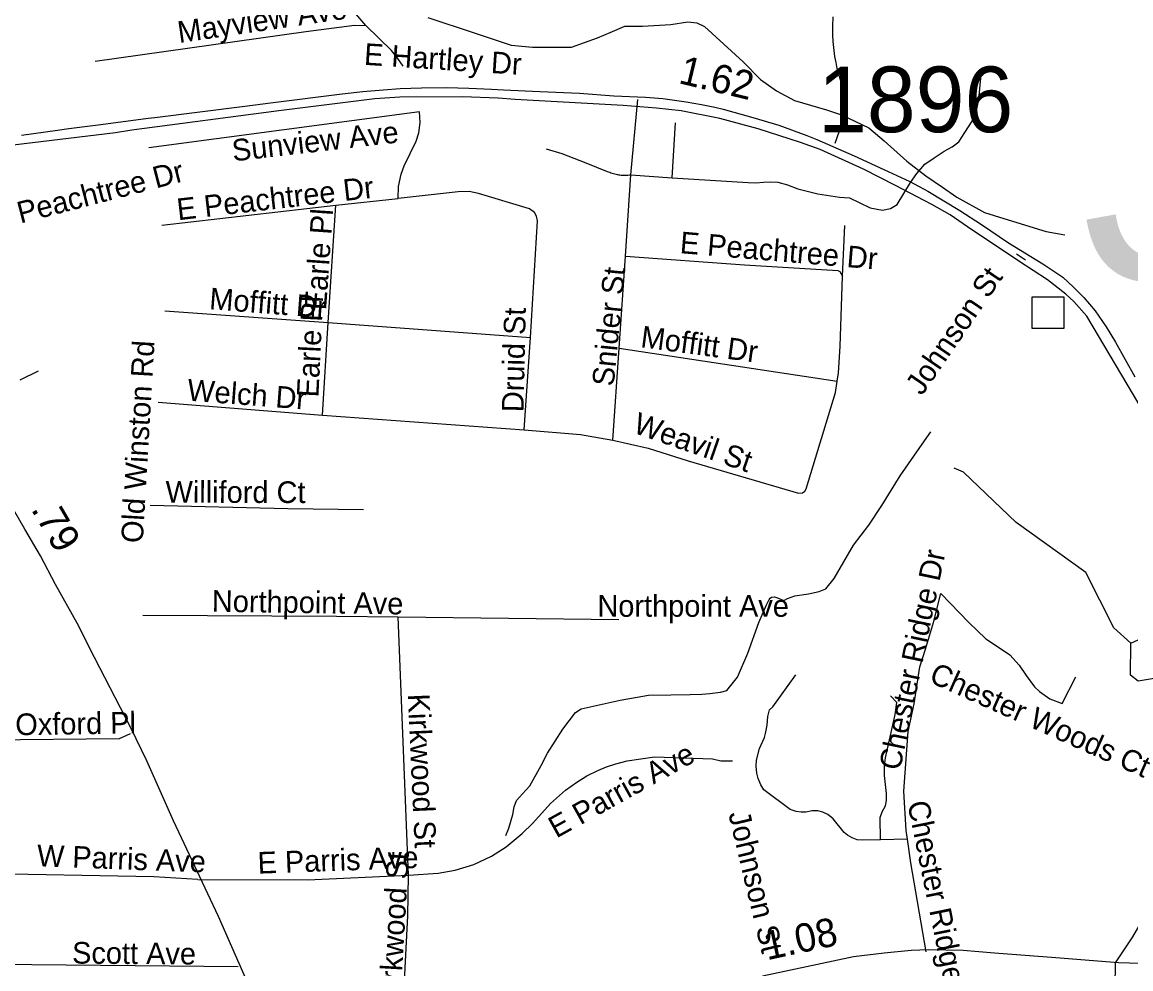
# Model space of a CAD drawing. Extents: x 1662474 to 1856135, y 779280 to 917889.
# Drawn here: x 1696222 to 1701087, y 814512 to 818665 of the extents above; entities that cross this region are included whole.
import ezdxf

# ---------------------------------------------------------------- set-up
doc = ezdxf.new("R2010")
doc.units = 0
for name, color, linetype in [('Cogo Default Point CELL', 7, 'Continuous'), ('Exist Hydrographic Misc Water Feature', 7, 'Continuous'), ('Exist Hydrographic Pond Under 1500 Sq Ft', 7, 'Continuous'), ('Exist Road Non-System Structure Non-Sys Other Attributed CELL', 7, 'Continuous'), ('Exist Road Non-System Structure Non-Sys Other Number Label', 7, 'Continuous'), ('Exist Road Non-System Type 51', 7, 'Continuous'), ('Exist Road Non-System Type 51 Label', 7, 'Continuous'), ('Exist Road Primary NC UnDivided 4 Lane Attributed', 7, 'Continuous'), ('Exist Road Primary US UnDivided 4 Lane Attributed', 7, 'Continuous'), ('Exist Road Secondary Mileage Tenths English Label', 7, 'Continuous'), ('Exist Road Secondary Type 51 Divided Attributed', 7, 'Continuous'), ('Exist Road Secondary Type 51 Label', 7, 'Continuous'), ('Prop Guardrail', 7, 'Continuous')]:
    doc.layers.add(name, color=color, linetype=linetype)

msp = doc.modelspace()

# ---------------------------------------------------------------- linework, layer by layer
at = {"layer": 'Exist Hydrographic Misc Water Feature'}
for points in [[(1698002.2, 818685.5), (1698205.6, 818619), (1698367.7, 818564), (1698461.5, 818556.3), (1698631.7, 818555.4), (1698745.8, 818596.5), (1698801.9, 818620.8), (1698866, 818648.2), (1698944, 818648.3), (1699068, 818655.6), (1699142.1, 818667.2), (1699182, 818663.1), (1699216, 818646.9), (1699385.5, 818490.8), (1699461.1, 818414.5), (1699531, 818363.9), (1699610.9, 818322), (1699680.7, 818301.8), (1699750.7, 818281.5), (1699816.6, 818258.7), (1699936.4, 818202.2), (1700004.2, 818144.2), (1700104, 818056), (1700187.5, 817992), (1700259.7, 817941.2), (1700323.2, 817897.2), (1700445, 817830.8), (1700529, 817804.5), (1700714.8, 817747.3), (1700796.8, 817732.6)], [(1696291.3, 817134), (1696211.3, 817094.6)], [(1699564.2, 816128.7), (1699580.1, 816136.5), (1699612.2, 816148.2), (1699672.2, 816157.6), (1699718.5, 816168.2), (1699748.4, 816179.9), (1699784.7, 816225.1), (1699869.1, 816371.1), (1699937.5, 816459.2), (1699993.9, 816545), (1700074.4, 816674.7), (1700171, 816813.9), (1700208.3, 816868.1)], [(1701086, 815941.8), (1701012, 816009), (1700889, 816251.1), (1700583, 816470.6), (1700352.1, 816692), (1700311, 816709.3)], [(1698344, 815097.4), (1698357.8, 815129), (1698374.3, 815189.4), (1698380.4, 815223), (1698390.4, 815250.7), (1698416.6, 815280.5), (1698448.8, 815315.1), (1698499.1, 815404.4), (1698527.2, 815458), (1698593.6, 815564.1), (1698649.8, 815637.6), (1698674, 815653.6), (1698846.4, 815691.1), (1698970.5, 815712.4), (1699068.3, 815714.5), (1699152.5, 815716.1), (1699204.4, 815717.4), (1699238.5, 815720.1), (1699286.4, 815725.6), (1699314.5, 815733.3), (1699360.8, 815791.5), (1699405.2, 815897.2), (1699453.7, 816032.4), (1699488.2, 816108.9), (1699500.2, 816132.5), (1699503.9, 816138.1), (1699510.4, 816142.9), (1699522.6, 816144.3), (1699536.4, 816140.7), (1699564.2, 816128.7)]]:
    msp.add_lwpolyline(points, dxfattribs=at)
at = {"layer": 'Exist Hydrographic Pond Under 1500 Sq Ft'}
msp.add_lwpolyline([(1701086, 815941.8), (1701212, 815998.4), (1701394, 815922.4), (1701510, 815838), (1701510, 815762.5), (1701451, 815737.4), (1701260, 815797.2), (1701118, 815773.8), (1701085, 815800.7), (1701086, 815941.8)], dxfattribs=at)
at = {"layer": 'Exist Road Non-System Structure Non-Sys Other Attributed CELL'}
msp.add_lwpolyline([(1700653.3, 817460.6), (1700792.3, 817460.6), (1700792.3, 817321.5), (1700653.3, 817321.5)], close=True, dxfattribs=at)
at = {"layer": 'Exist Road Non-System Type 51'}
for p, q in [((1698893.1, 817995.7), (1698922.9, 818325.9)), ((1699074, 817982.9), (1699087.9, 818224)), ((1698868.8, 817638.4), (1698893.1, 817995.7)), ((1698893.1, 817995.7), (1699074, 817982.9)), ((1697597.4, 817862.9), (1697870.9, 817892.2)), ((1696834.9, 817774.9), (1697597.4, 817862.9)), ((1697564.9, 817347.9), (1697597.4, 817862.9)), ((1699821.8, 817550.8), (1699832.2, 817773.9)), ((1698842, 817235.1), (1698868.8, 817638.4)), ((1700584.5, 817648.4), (1700623.9, 817622.2)), ((1696847.9, 817398.9), (1697564.9, 817347.9)), ((1697540.1, 816941.9), (1697564.9, 817347.9)), ((1697564.9, 817347.9), (1698452, 817282.6)), ((1698423.9, 816876.8), (1698452, 817282.6)), ((1698812.9, 816831.7), (1698842, 817235.1)), ((1698842, 817235.1), (1699798.4, 817090.2)), ((1696818.1, 816998.6), (1697540.1, 816941.9)), ((1697540.1, 816941.9), (1698423.9, 816876.8)), ((1697871.1, 816056.1), (1698839.6, 816045.1)), ((1697917.6, 814923), (1697871.1, 816056.1)), ((1699287.1, 815425.4), (1699338.4, 815424.4)), ((1700106, 815081.6), (1699987.6, 815078.4)), ((1697169.1, 814521.2), (1696014.5, 814532.2))]:
    msp.add_line(p, q, dxfattribs=at)
for points in [[(1697729.6, 818651.4), (1697677.1, 818712.4), (1697665.6, 818739.8), (1697659.9, 818768.9), (1697659.6, 818790.9), (1697669.6, 818834), (1697687.6, 818866), (1697713.4, 818892.2), (1697731.8, 818904.9), (1697832.9, 818957.4), (1697853.2, 818970.8)], [(1699788.6, 818134), (1699807.6, 818188.1), (1699813.4, 818207.8), (1699819.6, 818234.2), (1699822.9, 818254.2), (1699825.6, 818281.2), (1699826.8, 818301.2), (1699826.5, 818321.7), (1699825.4, 818341.9), (1699823.1, 818361.5), (1699818.6, 818388.6), (1699812.6, 818412.4), (1699804.9, 818435.2), (1699798.6, 818462.1), (1699792.9, 818488.4), (1699788.1, 818514.6), (1699784.2, 818541.1), (1699780.6, 818581.2), (1699779, 818608.2), (1699778.4, 818647.4), (1699780.6, 818688.4)], [(1696542.6, 818494.6), (1697466.9, 818624.5), (1697680.4, 818652.9), (1697729.6, 818651.4)], [(1697894, 818471.8), (1697870.4, 818506.2), (1697842, 818540.5), (1697729.6, 818651.4)], [(1700119.1, 817961.6), (1700147.5, 818002.2), (1700182.6, 818041.9), (1700223.1, 818069.9), (1700267.1, 818099.1), (1700302.4, 818118), (1700331.8, 818140.9), (1700358.8, 818181.5), (1700391, 818231.4), (1700407.6, 818270.8), (1700419.1, 818326.4), (1700429.6, 818435.6)], [(1697870.9, 817892.2), (1697873.2, 817945), (1697884.8, 817998.6), (1697898.4, 818034.5), (1697950.4, 818142.7), (1697962.2, 818179.4), (1697968.5, 818225.4), (1697964.6, 818271.8), (1696777.1, 818114.4)], [(1698520.8, 818109.6), (1698589.2, 818089.1), (1698695.2, 818047.7), (1698789.2, 818010.9), (1698794.5, 818008.8), (1698799.8, 818006.7), (1698805.2, 818004.6), (1698810.8, 818002.8), (1698816.2, 818001.2), (1698822, 817999.6), (1698827.6, 817998.2), (1698833.4, 817997.2), (1698839.1, 817996.2), (1698844.9, 817995.4), (1698850.4, 817994.9), (1698857.8, 817994.6), (1698864.9, 817994.4), (1698871.9, 817994.6), (1698879, 817994.9), (1698886.1, 817995.4), (1698891.1, 817995.7), (1698893.1, 817995.7)], [(1699074, 817982.9), (1699407.9, 817961.9), (1699440.9, 817960.8), (1699474.8, 817963.4), (1699504.4, 817964.9), (1699537.5, 817964.2), (1699580.2, 817951.1), (1699624.6, 817934.5), (1699712.9, 817912.8), (1699808.6, 817897.2), (1699852.1, 817895.4), (1699893.9, 817873.6), (1699942, 817851.1), (1699996.9, 817840.6), (1700032.5, 817847.7), (1700061.4, 817865.8), (1700119.1, 817961.6)], [(1698452, 817282.6), (1698482.9, 817794.1), (1698479.2, 817813.8), (1698469.2, 817830.6), (1698447.2, 817845.9), (1698223.6, 817914.4), (1698183.8, 817921.9), (1698135.1, 817921.7), (1697870.9, 817892.2)], [(1698868.8, 817638.4), (1699391.6, 817601.2), (1699800.8, 817575.5), (1699810.1, 817572.1), (1699821.8, 817550.8)], [(1699798.4, 817090.2), (1699803.1, 817126.7), (1699810.8, 817241.9), (1699821.8, 817550.8)], [(1698812.9, 816831.7), (1698968.2, 816796.2), (1699143.6, 816741.4), (1699628.9, 816599.4), (1699646.4, 816601.2), (1699655.9, 816608), (1699662.1, 816618.5), (1699790.8, 817041.1), (1699798.4, 817090.2)], [(1698423.9, 816876.8), (1698671.1, 816856.1), (1698812.9, 816831.7)], [(1696783.8, 816545.9), (1697387.9, 816531.9), (1697719.9, 816527.8)], [(1700106, 815081.6), (1700100.5, 815119.6), (1700089.8, 815292.4), (1700109.1, 815554.2), (1700135.1, 815675), (1700160.1, 815837.4), (1700186.1, 815914.9), (1700220.6, 816031.4), (1700253.5, 816158.7), (1700376.4, 816032.2), (1700450.4, 815959.5), (1700497.1, 815929), (1700555.6, 815889.7), (1700596.2, 815844), (1700627, 815798.9), (1700663.8, 815750), (1700685.5, 815729.4), (1700731.8, 815696.2), (1700785.8, 815675.8), (1700845.4, 815793.9)], [(1696751.8, 816063.9), (1697600.5, 816060), (1697871.1, 816056.1)], [(1699987.6, 815078.4), (1699907.4, 815076.4), (1699886.4, 815078.7), (1699863.5, 815086.9), (1699842.8, 815098.9), (1699829.1, 815110.7), (1699781.1, 815170.8), (1699756.6, 815189.9), (1699735.4, 815200.2), (1699712.6, 815205.2), (1699688.9, 815205.4), (1699660.9, 815200.2), (1699639.4, 815199.9), (1699618.4, 815202.9), (1699591.6, 815211.8), (1699476.4, 815298.1), (1699463, 815319.4), (1699450.6, 815347.4), (1699444.9, 815371.4), (1699442, 815402.2), (1699444.4, 815428), (1699456.4, 815479.2), (1699479.2, 815527.5), (1699484, 815544.9), (1699491.1, 815580.8), (1699494.1, 815620.1), (1699500.8, 815648.2), (1699514.9, 815661.4), (1699616.8, 815802.2)], [(1699987.6, 815078.4), (1699986.9, 815176.9), (1699995.5, 815201), (1700009.6, 815228), (1700013.9, 815251.6), (1700013.9, 815281.9), (1700005.2, 815360.6), (1700005.2, 815402.5), (1700009.6, 815437.4), (1700051.9, 815628), (1700060.4, 815680.5), (1700031.8, 815710.7)], [(1696695.9, 815542.7), (1696647.9, 815521.2), (1696068, 815515.9), (1695996.6, 815508.6)], [(1697917.6, 814923), (1698046.5, 814932.5), (1698121, 814945.4), (1698203.4, 814970.5), (1698281.4, 815006.8), (1698345.4, 815047.2), (1698415.2, 815105.9), (1698462.1, 815151.4), (1698540.4, 815238.2), (1698605.5, 815295.8), (1698655.9, 815331.9), (1698700, 815359), (1698747, 815382.4), (1698785.9, 815398.4), (1698826, 815411.8), (1698876.9, 815424.9), (1698996.9, 815442.9), (1699250.9, 815434.4), (1699287.1, 815425.4)], [(1701018.6, 814538.8), (1701095.8, 814653.2), (1701141.4, 814733.2), (1701174.5, 814781), (1701210.6, 814826.2), (1701249.9, 814869.5), (1701291.9, 814909.1), (1701360.6, 814962.7), (1701428.2, 815003.9), (1701487.9, 815032.2), (1701640.1, 815094.4), (1701714.9, 815131.4), (1701803.1, 815186.9)], [(1700188.1, 814587.1), (1700121.5, 814977.6), (1700106, 815081.6)], [(1696991.9, 814904.7), (1696799.2, 814915.4), (1696009.5, 814930.1)], [(1696991.9, 814904.7), (1697473.2, 814903.4), (1697917.6, 814923)], [(1697885.4, 814173.4), (1697913.9, 814745.6), (1697917.6, 814923)], [(1701008.9, 813750.4), (1701007, 813797.4), (1701012.2, 814001.5), (1701018.6, 814538.8)]]:
    msp.add_lwpolyline(points, dxfattribs=at)
at = {"layer": 'Exist Road Primary NC UnDivided 4 Lane Attributed'}
msp.add_lwpolyline([(1699470, 814481.4), (1699711.1, 814533.6), (1699869.9, 814566.1), (1700004.3, 814582.4), (1700122.4, 814594.6), (1700198.7, 814597.1), (1700351.5, 814593.7), (1700488.9, 814582.4), (1700757.6, 814562.1), (1701032.1, 814540.1), (1701178.7, 814536.1), (1701278.7, 814543.5), (1701410.7, 814558), (1701513.3, 814576.4), (1701554.9, 814588.5), (1701654.8, 814619.7), (1701752, 814656.1), (1701884, 814716.9), (1701976.7, 814761.5), (1702080.9, 814831.6), (1702190.9, 814917.1), (1702393.1, 815141.4), (1702476.5, 815235.6), (1702654.6, 815444)], dxfattribs=at)
at = {"layer": 'Exist Road Primary US UnDivided 4 Lane Attributed'}
msp.add_lwpolyline([(1697339.7, 814159.3), (1697082.8, 814741.7), (1696886.1, 815162.3), (1696768.5, 815424.4), (1696699.2, 815569), (1696538.8, 815877.8), (1696463.4, 816028.6), (1696368.2, 816199), (1696302.6, 816323.6), (1696233.8, 816441.6), (1696161.6, 816566.2), (1696037, 816772.7), (1695958.3, 816900.5), (1695876.3, 817028.4), (1695807.4, 817130), (1695536.4, 817537.4), (1695326.8, 817860.3)], dxfattribs=at)
at = {"layer": 'Exist Road Secondary Type 51 Divided Attributed'}
for points in [[(1696218.4, 818170.2), (1696377, 818192.3), (1696426.9, 818199.2), (1696567.3, 818216.5), (1696774.8, 818244.1), (1696803.5, 818247.4), (1697198.9, 818296.7), (1697311.7, 818311.9), (1697625.6, 818351.4), (1697717.1, 818361.9), (1697805.6, 818368.8), (1697880.3, 818374), (1697974, 818377.5), (1698085.1, 818379.2), (1698181.9, 818376.1), (1698280.9, 818371.5), (1698333.9, 818369.2), (1698492.8, 818360.8), (1698667.4, 818353.6), (1698817.5, 818342.9), (1698957.5, 818336.6), (1699033.2, 818330.3), (1699093.8, 818321.5), (1699134.9, 818316), (1699203.1, 818304.3), (1699261.8, 818291.9), (1699298.4, 818283.1), (1699427.3, 818247.2), (1699541.5, 818213.4), (1699664.2, 818168.3), (1699709.3, 818151.4), (1699872.8, 818079.7), (1700002.4, 818018.9), (1700116.1, 817966.1), (1700195.4, 817923.8), (1700335.5, 817839.3), (1700430.7, 817778.5), (1700549.6, 817696.7), (1700701.1, 817605.2), (1700787.5, 817546.2), (1700835, 817503), (1700881, 817457), (1700929.8, 817399.7), (1700978.3, 817329.4), (1701019, 817260.9), (1701104.4, 817110.1)], [(1701145.4, 816951.2), (1700892.9, 817376.1), (1700837, 817440.4), (1700801.1, 817471.7), (1700721.2, 817535.4), (1700594.4, 817616.9), (1700369.4, 817767.8), (1700293.6, 817819.7), (1700213.2, 817865.4), (1700053.9, 817948.5), (1699914.1, 818020.8), (1699722.8, 818106.6), (1699637.2, 818136.8), (1699451.1, 818197.1), (1699283.5, 818242.4), (1699113.4, 818276.9), (1699004.7, 818288.4), (1698858.8, 818300.2), (1698384.4, 818326.3), (1698310.2, 818331.8), (1698153.6, 818337.3), (1697878.9, 818336.2), (1697769.2, 818329.1), (1697348.1, 818276.9), (1696703.5, 818191.8), (1696631.4, 818180.5), (1695938.4, 818096.4)]]:
    msp.add_lwpolyline(points, dxfattribs=at)

# ---------------------------------------------------------------- texts
at = {"layer": 'Cogo Default Point CELL'}
msp.add_text('1896', height=288, dxfattribs=at).set_placement((1699714, 818182.7))
at = {"layer": 'Exist Road Non-System Structure Non-Sys Other Number Label'}
msp.add_text('J781', height=1049.86, dxfattribs=at).set_placement((1700870.1, 817538.4))
at = {"layer": 'Exist Road Non-System Type 51 Label'}
for s, rotation, p in [('Mayview Ave', 8.2687, (1696910.6, 818573.7)), ('Sunview Ave', 6.5169, (1697147.8, 818054.6)), ('E Peachtree Dr', 14.5186, (1696097.6, 817751.5)), ('E Peachtree Dr', 6.5892, (1696905.9, 817796.2)), ('Earle Pl', 86.0125, (1697555.1, 817400.1)), ('E Peachtree Dr', 355.2299, (1699105.4, 817652.3)), ('Snider St', 84.3856, (1698817, 817065.6)), ('Johnson St', 55.6371, (1700169.6, 817023.4)), ('Moffitt Dr', 355.6454, (1697040.5, 817406.2)), ('Earle Pl', 87.2594, (1697521.5, 817018.1)), ('Druid St', 88.6685, (1698421.2, 816953.6)), ('Moffitt Dr', 352.3574, (1698932.1, 817239.9)), ('Old Winston Rd', 86.6354, (1696750.5, 816378.2)), ('Welch Dr', 355.6432, (1696943.4, 817005.4)), ('Weavil St', 340.8492, (1698897.4, 816865.8)), ('Williford Ct', 359.847, (1696850.8, 816557.4)), ('Chester Ridge Dr', 78.227, (1700073.8, 815379)), ('Northpoint Ave', 359.1815, (1697053.5, 816078.9)), ('Chester Woods Ct', 335.9306, (1700196.1, 815772.6)), ('Kirkwood St', 272.6245, (1697913.6, 815717.7)), ('Oxford Pl', 0.8908, (1696192.1, 815537.1)), ('E Parris Ave', 29.0297, (1698565.5, 815083.6)), ('Chester Ridge Dr', 281.5464, (1700105.5, 815240)), ('Johnson St', 283.5062, (1699320, 815192.8)), ('W Parris Ave', 357.8657, (1696285.3, 814962.6)), ('E Parris Ave', 2.0722, (1697256.4, 814929.8)), ('Kirkwood St', 86.7185, (1697880.2, 814346)), ('Scott Ave', 359.5609, (1696440.5, 814535.5))]:
    msp.add_text(s, height=95, rotation=rotation, dxfattribs=at).set_placement(p)
msp.add_text('Northpoint Ave', height=95, dxfattribs=at).set_placement((1698745.8, 816057))
at = {"layer": 'Exist Road Secondary Mileage Tenths English Label'}
for s, rotation, p in [('1.62', 346.5138, (1699097.4, 818398.8)), ('.79', 300.2693, (1696258.6, 816529.2))]:
    msp.add_text(s, height=125, rotation=rotation, dxfattribs=at).set_placement(p)
at = {"layer": 'Exist Road Secondary Type 51 Label'}
msp.add_text('E Hartley Dr', height=95, rotation=356.3131, dxfattribs=at).set_placement((1697719.9, 818478.5))
at = {"layer": 'Prop Guardrail'}
msp.add_text('1.08', height=125, rotation=12.2139, dxfattribs=at).set_placement((1699490, 814549.7))

doc.saveas('drawing.dxf')
